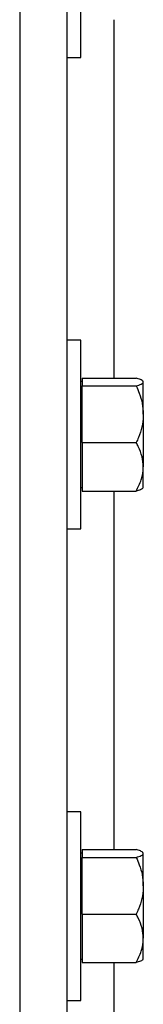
# Model space of a CAD drawing. Header units: inches. Extents: x 170 to 284, y 215 to 248.
# Tile 892 of 1056: x 231.4014 to 231.4463, y 242.6617 to 243.0192. Entities that reach past the tile are written whole.
import ezdxf

# ---------------------------------------------------------------- set-up
doc = ezdxf.new("R2010")
doc.units = ezdxf.units.IN
doc.header["$LTSCALE"] = 0.25
doc.header["$MEASUREMENT"] = 0
doc.layers.add('LH TOP OF HOOD', color=7, linetype='Continuous')

msp = doc.modelspace()

# ---------------------------------------------------------------- linework, layer by layer
at = {"layer": 'LH TOP OF HOOD'}
for p, q in [((231.401380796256, 244.0584689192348), (231.401380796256, 239.8211148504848)), ((231.418501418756, 244.0584689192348), (231.418501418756, 239.8211148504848)), ((231.423569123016, 243.0055506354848), (231.423569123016, 243.0397918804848)), ((231.435622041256, 243.0192478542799), (231.435622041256, 242.8891296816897)), ((231.418501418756, 243.0055506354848), (231.423569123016, 243.0055506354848)), ((231.423569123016, 242.9028269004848), (231.418501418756, 242.9028269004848)), ((231.423569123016, 242.8685856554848), (231.423569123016, 242.9028269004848)), ((231.424116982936, 242.8891296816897), (231.424116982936, 242.8876825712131)), ((231.424116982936, 242.8891296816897), (231.443771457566, 242.8891296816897)), ((231.446339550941, 242.8878463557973), (231.4461474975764, 242.888069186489)), ((231.424116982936, 242.8878463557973), (231.423569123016, 242.8878463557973)), ((231.424116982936, 242.8876825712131), (231.424116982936, 242.8862354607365)), ((231.424116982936, 242.8759634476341), (231.424116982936, 242.8862354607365)), ((231.424116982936, 242.8862354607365), (231.443771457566, 242.8862354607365)), ((231.446339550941, 242.8876825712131), (231.446339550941, 242.8878463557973)), ((231.446339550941, 242.8759634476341), (231.446339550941, 242.8876825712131)), ((231.424116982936, 242.8656914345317), (231.424116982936, 242.8759634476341)), ((231.446339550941, 242.8759634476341), (231.446339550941, 242.8568665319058)), ((231.423569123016, 242.8343444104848), (231.423569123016, 242.8685856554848)), ((231.424116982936, 242.8656914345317), (231.424116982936, 242.8568665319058)), ((231.424116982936, 242.8656914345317), (231.443771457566, 242.8656914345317)), ((231.424116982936, 242.8568665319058), (231.424116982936, 242.8480416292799)), ((231.446339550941, 242.8493249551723), (231.446339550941, 242.8568665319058)), ((231.423569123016, 242.8493249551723), (231.424116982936, 242.8493249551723)), ((231.4461474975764, 242.8491021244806), (231.446339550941, 242.8493249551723)), ((231.424116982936, 242.8480416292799), (231.443771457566, 242.8480416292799)), ((231.435622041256, 242.8480416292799), (231.435622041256, 242.7179234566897)), ((231.418501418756, 242.8343444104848), (231.423569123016, 242.8343444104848)), ((231.423569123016, 242.7316206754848), (231.418501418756, 242.7316206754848)), ((231.423569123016, 242.6973794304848), (231.423569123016, 242.7316206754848)), ((231.424116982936, 242.7166401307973), (231.423569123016, 242.7166401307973)), ((231.424116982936, 242.7179234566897), (231.424116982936, 242.7164763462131)), ((231.424116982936, 242.7179234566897), (231.443771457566, 242.7179234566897)), ((231.424116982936, 242.7164763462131), (231.424116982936, 242.7150292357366)), ((231.446339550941, 242.7166401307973), (231.4461474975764, 242.716862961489)), ((231.446339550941, 242.7164763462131), (231.446339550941, 242.7166401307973)), ((231.446339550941, 242.7047572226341), (231.446339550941, 242.7164763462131)), ((231.424116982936, 242.7047572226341), (231.424116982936, 242.7150292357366)), ((231.424116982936, 242.7150292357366), (231.443771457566, 242.7150292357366)), ((231.424116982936, 242.6944852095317), (231.424116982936, 242.7047572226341)), ((231.446339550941, 242.7047572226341), (231.446339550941, 242.6856603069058)), ((231.423569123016, 242.6631381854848), (231.423569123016, 242.6973794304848)), ((231.424116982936, 242.6944852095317), (231.424116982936, 242.6856603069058)), ((231.424116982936, 242.6944852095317), (231.443771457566, 242.6944852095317)), ((231.424116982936, 242.6856603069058), (231.424116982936, 242.67683540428)), ((231.446339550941, 242.6781187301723), (231.446339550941, 242.6856603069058)), ((231.423569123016, 242.6781187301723), (231.424116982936, 242.6781187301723)), ((231.4461474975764, 242.6778958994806), (231.446339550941, 242.6781187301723)), ((231.424116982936, 242.67683540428), (231.443771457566, 242.67683540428)), ((231.435622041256, 242.67683540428), (231.435622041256, 242.5467172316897)), ((231.418501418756, 242.6631381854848), (231.423569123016, 242.6631381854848))]:
    msp.add_line(p, q, dxfattribs=at)
for points, knots in [([(231.446339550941, 242.8876825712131), (231.446241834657, 242.8878851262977), (231.4460428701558, 242.8882975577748), (231.4448910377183, 242.8887771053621), (231.4440237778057, 242.8890502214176), (231.443771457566, 242.8891296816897)], [0, 0, 0, 0, 0.4062905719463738, 0.8272664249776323, 1, 1, 1, 1]), ([(231.443771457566, 242.8862354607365), (231.4444460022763, 242.8864604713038), (231.4458196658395, 242.886918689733), (231.4463348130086, 242.8874191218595), (231.4463394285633, 242.8876757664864), (231.446339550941, 242.8876825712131)], [0, 0, 0, 0, 0.4843414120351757, 0.9863277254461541, 1, 1, 1, 1]), ([(231.443771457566, 242.8862354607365), (231.4441529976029, 242.8853657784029), (231.4450557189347, 242.8833081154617), (231.4460964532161, 242.8798792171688), (231.4462578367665, 242.8772796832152), (231.446339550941, 242.8759634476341)], [0, 0, 0, 0, 0.2654599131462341, 0.6280764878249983, 1, 1, 1, 1]), ([(231.446339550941, 242.8759634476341), (231.4463368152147, 242.8757281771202), (231.446318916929, 242.8741889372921), (231.4458972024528, 242.8713163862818), (231.4448700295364, 242.8681428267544), (231.4440430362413, 242.8662974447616), (231.443771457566, 242.8656914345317)], [0, 0, 0, 0, 0.06653229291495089, 0.4352825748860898, 0.8145508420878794, 1, 1, 1, 1]), ([(231.446339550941, 242.8568665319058), (231.446241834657, 242.8581017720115), (231.4460428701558, 242.8606168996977), (231.4448910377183, 242.8635413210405), (231.4440237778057, 242.8652068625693), (231.443771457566, 242.8656914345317)], [0, 0, 0, 0, 0.4062905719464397, 0.8272664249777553, 1, 1, 1, 1]), ([(231.443771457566, 242.8480416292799), (231.4444460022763, 242.8494138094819), (231.4458196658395, 242.8522081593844), (231.4463348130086, 242.8552599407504), (231.4463394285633, 242.8568250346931), (231.446339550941, 242.8568665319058)], [0, 0, 0, 0, 0.4843414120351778, 0.9863277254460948, 1, 1, 1, 1]), ([(231.446080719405, 242.8491596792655), (231.446026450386, 242.8490677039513), (231.4458486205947, 242.8487663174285), (231.4448838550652, 242.8483943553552), (231.4440221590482, 242.8481211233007), (231.443771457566, 242.8480416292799)], [0, 0, 0, 0, 0.2374711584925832, 0.7781501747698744, 1, 1, 1, 1]), ([(231.446339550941, 242.7164763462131), (231.446241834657, 242.7166789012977), (231.4460428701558, 242.7170913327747), (231.4448910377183, 242.7175708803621), (231.4440237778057, 242.7178439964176), (231.443771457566, 242.7179234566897)], [0, 0, 0, 0, 0.4062905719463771, 0.827266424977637, 1, 1, 1, 1]), ([(231.443771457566, 242.7150292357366), (231.4444460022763, 242.7152542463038), (231.4458196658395, 242.715712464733), (231.4463348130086, 242.7162128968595), (231.4463394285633, 242.7164695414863), (231.446339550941, 242.7164763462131)], [0, 0, 0, 0, 0.4843414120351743, 0.9863277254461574, 1, 1, 1, 1]), ([(231.443771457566, 242.7150292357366), (231.4441529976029, 242.7141595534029), (231.4450557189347, 242.7121018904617), (231.4460964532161, 242.7086729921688), (231.4462578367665, 242.7060734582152), (231.446339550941, 242.7047572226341)], [0, 0, 0, 0, 0.2654599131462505, 0.6280764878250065, 0.9999999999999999, 0.9999999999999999, 0.9999999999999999, 0.9999999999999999]), ([(231.446339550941, 242.7047572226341), (231.4463368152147, 242.7045219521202), (231.446318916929, 242.7029827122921), (231.4458972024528, 242.7001101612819), (231.4448700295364, 242.6969366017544), (231.4440430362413, 242.6950912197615), (231.443771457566, 242.6944852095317)], [0, 0, 0, 0, 0.06653229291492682, 0.4352825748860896, 0.8145508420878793, 1, 1, 1, 1]), ([(231.446339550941, 242.6856603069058), (231.446241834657, 242.6868955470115), (231.4460428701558, 242.6894106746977), (231.4448910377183, 242.6923350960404), (231.4440237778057, 242.6940006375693), (231.443771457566, 242.6944852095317)], [0, 0, 0, 0, 0.4062905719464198, 0.8272664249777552, 1, 1, 1, 1]), ([(231.443771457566, 242.67683540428), (231.4444460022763, 242.6782075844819), (231.4458196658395, 242.6810019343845), (231.4463348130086, 242.6840537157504), (231.4463394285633, 242.6856188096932), (231.446339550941, 242.6856603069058)], [0, 0, 0, 0, 0.4843414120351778, 0.9863277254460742, 1, 1, 1, 1]), ([(231.446080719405, 242.6779534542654), (231.446026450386, 242.6778614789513), (231.4458486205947, 242.6775600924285), (231.4448838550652, 242.6771881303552), (231.4440221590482, 242.6769148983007), (231.443771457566, 242.67683540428)], [0, 0, 0, 0, 0.2374711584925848, 0.7781501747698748, 1, 1, 1, 1])]:
    msp.add_open_spline(points, degree=3, knots=knots, dxfattribs=at)

doc.saveas('drawing.dxf')
